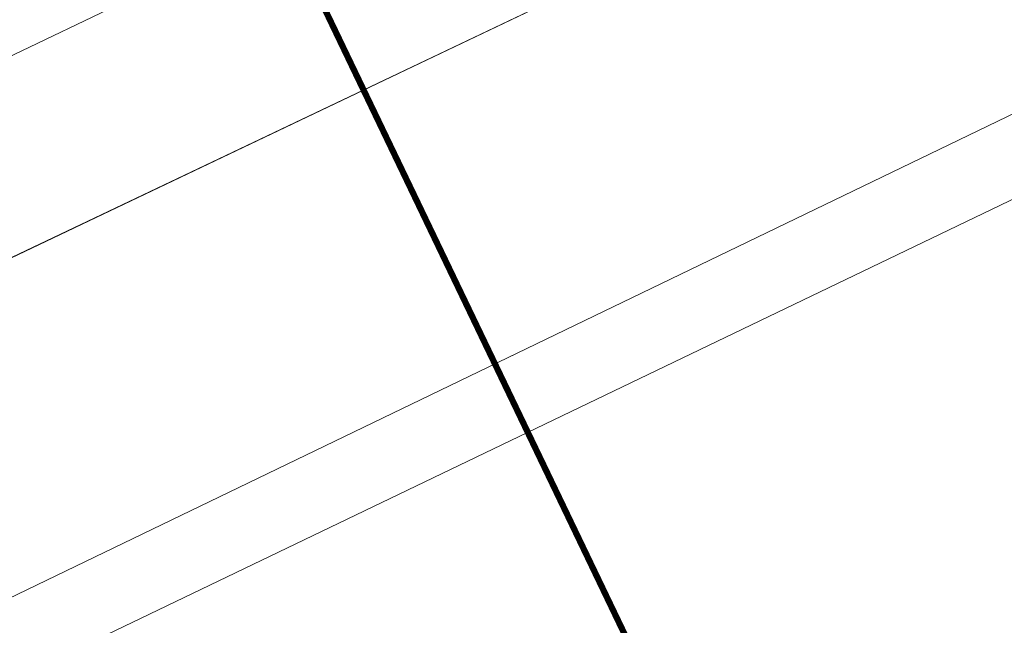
# Model space of a CAD drawing. Header units: metres. Extents: x 163628 to 167676, y 402708 to 405373.
# Tile 304 of 656: x 166362.27 to 166370.18, y 404343.66 to 404348.52. Entities that reach past the tile are written whole.
import ezdxf

# ---------------------------------------------------------------- set-up
doc = ezdxf.new("R2010")
doc.units = ezdxf.units.M
doc.linetypes.add('X-CA190022.004-UO-TXT_Tekst 1op200$0$AL-TEKENBLADGRENS', pattern=[11.5, 2.5, -1.5, 1, -1.5, 1, -1.5, 2.5])
for name, color, linetype, lineweight in [('X-CA190022.004-UO-BGT_Ondergrond$0$GE_479_BTDGroenvoorziening_grasenkruida_GEM', 253, 'Continuous', 9), ('X-CA190022.004-UO-BGT_Ondergrond$0$GE_504_WTDWaterloop_sloot_Vlak_GEM', 253, 'Continuous', 9), ('X-CA190022.004-UO-BGT_Ondergrond$0$GE_541_OWTOever_slootkant_Vlak_GEM', 253, 'Continuous', 9), ('X-CA190022.004-UO-KAD_Percelen$0$B-WE-KG-GRENS_PERCEEL-GV', 150, 'Continuous', 9), ('X-CA190022.004-UO-TXT_Tekst 1op200$0$X-XX-AL-TEKENBLADGRENS-G', 7, 'X-CA190022.004-UO-TXT_Tekst 1op200$0$AL-TEKENBLADGRENS', 35)]:
    doc.layers.add(name, color=color, linetype=linetype, lineweight=lineweight)

msp = doc.modelspace()

# ---------------------------------------------------------------- linework, layer by layer
at = {"layer": 'X-CA190022.004-UO-BGT_Ondergrond$0$GE_479_BTDGroenvoorziening_grasenkruida_GEM', "flags": 128}
msp.add_lwpolyline([(166336.177, 404338.347), (166362.282, 404350.81), (166382.869, 404360.584), (166402.268, 404370.292), (166431.523, 404384.588), (166454.942, 404395.665), (166474.552, 404405.1), (166493.316, 404414.196), (166508.664, 404421.261), (166516.137, 404424.067), (166517.818, 404424.526), (166518.436, 404424.629), (166518.914, 404424.318), (166519.302, 404423.699), (166519.584, 404423.052), (166519.805, 404422.274), (166519.854, 404421.567), (166519.784, 404420.961), (166519.601, 404420.495), (166518.805, 404419.445), (166245.53, 404287.59)], dxfattribs=at)
at = {"layer": 'X-CA190022.004-UO-BGT_Ondergrond$0$GE_504_WTDWaterloop_sloot_Vlak_GEM', "flags": 128}
msp.add_lwpolyline([(166417.612, 404373.31), (166397.017, 404363.305), (166369.729, 404350.197), (166358.292, 404344.75), (166346.657, 404338.999)], dxfattribs=at)
at = {"layer": 'X-CA190022.004-UO-BGT_Ondergrond$0$GE_541_OWTOever_slootkant_Vlak_GEM', "flags": 128}
for points in [[(166376.281, 404355.048), (166397.135, 404365.924), (166407.05, 404371.045), (166428.029, 404380.867), (166445.596, 404389.392), (166462.548, 404397.491), (166477.241, 404404.696), (166494.1, 404412.446), (166511.445, 404420.645), (166517.603, 404423.205), (166517.96, 404423.222), (166518.342, 404422.847), (166518.525, 404422.287), (166518.599, 404421.927), (166518.476, 404421.395), (166499.287, 404412.353), (166479.949, 404403.194), (166461.055, 404394.342), (166439.438, 404383.807), (166417.612, 404373.31), (166397.017, 404363.305), (166369.729, 404350.197), (166358.292, 404344.75), (166346.657, 404338.999)], [(166518.805, 404419.445), (166245.53, 404287.59)]]:
    msp.add_lwpolyline(points, dxfattribs=at)
at = {"layer": 'X-CA190022.004-UO-KAD_Percelen$0$B-WE-KG-GRENS_PERCEEL-GV', "flags": 128}
for points in [[(166343.677, 404313.069), (166389.169, 404334.739), (166420.289, 404349.63), (166462.989, 404369.962), (166488.281, 404382.107), (166477.921, 404403.62), (166405.703, 404369.055), (166095.059, 404220.376)], [(166114.498, 404224.219), (166422.576, 404372.219), (166472.555, 404396.716), (166478.69, 404384.132), (166428.678, 404359.619), (166120.562, 404211.599)]]:
    msp.add_lwpolyline(points, dxfattribs=at)
for points in [[(166064, 404184.434), (166120.562, 404211.599), (166428.678, 404359.619), (166478.69, 404384.132), (166472.555, 404396.716), (166422.576, 404372.219), (166114.498, 404224.219), (166065.042, 404200.465), (166064, 404193)], [(166076.061, 404220.716), (166075.539, 404212.149), (166095.059, 404220.376), (166405.703, 404369.055), (166403.983, 404372.633), (166394.97, 404368.314), (166354.738, 404348.675), (166344.579, 404343.815), (166305.382, 404325.064), (166207.795, 404278.74), (166208.24, 404285.568), (166197.731, 404280.701), (166189.883, 404281.199), (166189.977, 404282.695), (166187.047, 404282.88), (166181.704, 404283.218), (166169.602, 404283.984), (166169.541, 404283.038), (166168.431, 404265.008), (166081.725, 404223.432)]]:
    msp.add_lwpolyline(points, close=True, dxfattribs=at)
at = {"layer": 'X-CA190022.004-UO-TXT_Tekst 1op200$0$X-XX-AL-TEKENBLADGRENS-G', "const_width": 0.05, "flags": 128}
msp.add_lwpolyline([(166352.056, 404375.0141), (166369.8373, 404337.9441)], dxfattribs=at)

doc.saveas('drawing.dxf')
